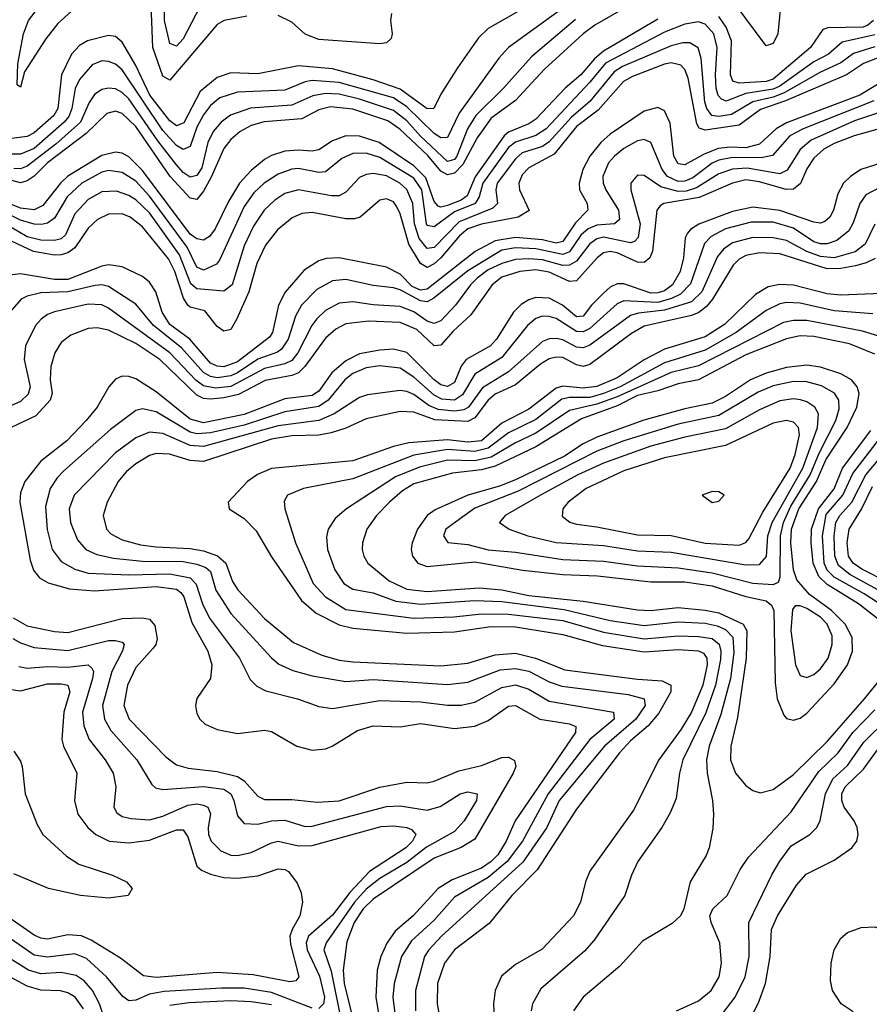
# Model space of a CAD drawing. Header units: inches. Extents: x 884549 to 1028252, y 526810 to 653624.
# Tile 643 of 656: x 986787 to 989294, y 553529 to 556432. Entities that reach past the tile are written whole.
import ezdxf

# ---------------------------------------------------------------- set-up
doc = ezdxf.new("R2010")
doc.units = ezdxf.units.IN
doc.header["$MEASUREMENT"] = 0
doc.layers.add('A9585', color=7, linetype='Continuous')

msp = doc.modelspace()

# ---------------------------------------------------------------- linework, layer by layer
at = {"layer": 'A9585', "color": 5}
for points, elevation in [([(987041.8, 556550), (986899.6, 556420.4), (986864.3, 556375.7), (986802.1, 556277.9), (986790, 556232.7), (986780.5, 556240.5), (986782.3, 556302.3), (986799.2, 556390), (986813.2, 556430), (986872.4, 556507.6)], 2080), ([(987457.5, 556442.5), (987390.6, 556429.4), (987370, 556418), (987230, 556254), (987210, 556265.2), (987180.6, 556350), (987172.9, 556552.9)], 2080), ([(988363.2, 556516.8), (988170, 556405.7), (988141.4, 556378.6), (988079.5, 556290), (988030, 556212.5), (988009.5, 556170.5), (987990, 556169.6), (987910, 556227.4), (987830, 556254.6), (987710, 556286.9), (987610, 556296.1), (987490, 556272.4), (987410, 556275.7), (987370, 556261.9), (987319.6, 556220.4), (987271.7, 556128.3), (987250, 556119), (987230, 556133.5), (987171.9, 556210), (987130, 556296.6), (987090, 556365.9), (987070, 556382.4), (987050, 556385.2), (986987.9, 556370), (986963.9, 556356.1), (986940.4, 556330), (986910.6, 556270), (986900.3, 556170), (986888.7, 556150), (986830, 556098.8), (986810, 556087.6), (986741, 556079)], 2120), ([(988630, 556500.2), (988484, 556416), (988449.6, 556390.4), (988334.6, 556285.4), (988250, 556194.2), (988178.2, 556141.8), (988136.7, 556083.3), (988094.8, 556005.2), (988070, 555979.9), (988050, 555974.5), (988030, 555985.9), (987991.7, 556031.7), (987909.4, 556109.4), (987874.1, 556134.1), (987770, 556168.4), (987704.9, 556175.1), (987670, 556166.6), (987620.3, 556139.7), (987508.7, 556131.3), (987470, 556119.8), (987437.7, 556102.3), (987410, 556079.1), (987390, 556052.4), (987352.1, 555967.9), (987330, 555926.9), (987310, 555902.4), (987290, 555905.8), (987231.1, 555970), (987130, 556116.9), (987090, 556155.3), (987070, 556162.2), (987044.3, 556155.7), (986983.9, 556096.1), (986870, 556010.1), (986830, 555970.4), (986810, 555956.5), (986790, 555951.2), (986750, 555962.2)], 2180), ([(989033.9, 556490), (989024.6, 556390), (989010, 556362.4), (988990, 556354.6), (988898.1, 556478.1)], 2180), ([(988403.6, 556476.4), (988229.5, 556350.5), (988201.5, 556318.5), (988083.7, 556156.3), (988050, 556084.9), (988030, 556083.8), (988010, 556096.8), (987930, 556175.4), (987890, 556201.7), (987730, 556247.4), (987650, 556252.4), (987630, 556248.7), (987570, 556224.5), (987430, 556218), (987378.3, 556201.7), (987350, 556179.3), (987330, 556151.2), (987310, 556115.6), (987290, 556057.8), (987270, 556048.9), (987250, 556061.1), (987210, 556105.7), (987090, 556284.6), (987070, 556301.3), (987050, 556309.1), (987030, 556310.4), (987001.3, 556298.7), (986963.8, 556256.2), (986951.1, 556228.9), (986941.8, 556170), (986932.9, 556147.1), (986918.8, 556130), (986830, 556052.6), (986790, 556035.2), (986764.5, 556035.5)], 2140), ([(987319.2, 556470), (987270, 556375.9), (987250, 556353.7), (987230, 556362.2), (987214.4, 556430), (987214.5, 556470)], 2060), ([(987884.1, 556450), (987881, 556430), (987886.4, 556390), (987883.4, 556376.6), (987870, 556363.7), (987850, 556360.8), (987670, 556373.5), (987629.8, 556389.8), (987590, 556424.5), (987550, 556444.8)], 2080), ([(989310, 556387.2), (989214, 556366), (989173.2, 556330), (989130, 556308.2), (989030, 556236), (989010, 556227.5), (988930, 556214.5), (988872.2, 556192.2), (988857.8, 556197.8), (988848.3, 556208.3), (988842.3, 556230), (988840, 556270), (988845.2, 556350), (988835.1, 556390), (988810, 556418.5), (988790, 556425.9), (988750, 556419.1), (988690, 556394.9), (988516.1, 556303.9), (988470, 556247.5), (988340.5, 556110), (988310, 556091), (988250, 556070.9), (988230, 556055.1), (988153.7, 555950), (988143.4, 555910), (988131.5, 555890), (988070, 555865.6), (988010, 555821.4), (987990, 555825.7), (987987.5, 555830), (987973.5, 555930), (987950, 555964.7), (987850, 556026), (987810, 556039), (987770, 556037.7), (987737.6, 556022.4), (987690, 555983.1), (987670, 555981.3), (987610, 555993.4), (987590, 555991.1), (987550, 555976.2), (987508.4, 555950), (987478.4, 555921.6), (987450, 555880.9), (987377.4, 555722.6), (987368.5, 555711.5), (987330, 555693.2), (987310, 555702.5), (987281.6, 555761.6), (987170, 555911.5), (987130, 555956), (987090, 555981.8), (987050, 555987), (987030, 555982.2), (986971.3, 555950), (986927.6, 555910), (986890, 555847.2), (986870, 555832.2), (986851.4, 555828.6), (986830, 555828.8), (986790, 555841.4), (986730.2, 555870.2)], 2240), ([(988670, 556433.5), (988510, 556339.3), (988483.4, 556316.6), (988442.9, 556270), (988396.5, 556230), (988310, 556138.6), (988290, 556125.2), (988230, 556100.8), (988216.6, 556090), (988131.7, 555968.3), (988107.6, 555912.4), (988090, 555900.4), (988050, 555884.2), (988030, 555879.4), (988022.6, 555882.6), (988010, 555896.3), (987985.8, 555965.8), (987950, 556000.9), (987848.1, 556070), (987790, 556088.3), (987750, 556089.7), (987710, 556074.9), (987670, 556048.3), (987650, 556044.1), (987610, 556047.7), (987570, 556044.9), (987530, 556031.8), (987510, 556019.9), (987470, 555987.4), (987436, 555950), (987403.7, 555896.3), (987364.5, 555815.5), (987347.3, 555792.7), (987330, 555781.7), (987310, 555786.2), (987290, 555799.7), (987150, 555987), (987110, 556028), (987090, 556038.5), (987070, 556041.7), (987030, 556032.1), (986930, 555970.6), (986908.3, 555950), (986856, 555884), (986830, 555871.3), (986790, 555876.3), (986751.9, 555891.9)], 2220), ([(988427.4, 556432.6), (988297.4, 556322.6), (988214.5, 556230), (988133.2, 556150), (988109.1, 556110), (988077.4, 556030), (988070, 556019.6), (988050, 556013.8), (987970, 556088.9), (987930, 556133.6), (987890, 556164.5), (987790, 556198), (987730, 556212.1), (987690, 556214.8), (987652.2, 556207.8), (987590, 556180), (987468.8, 556171.2), (987409, 556151), (987381.9, 556130), (987358, 556102), (987343, 556070), (987324.9, 555995.1), (987310, 555972.6), (987290, 555967.8), (987270, 555981.8), (987250, 556004), (987195.1, 556075.1), (987110, 556198.8), (987090, 556217.3), (987070, 556227.9), (987050, 556230.7), (987030, 556225.9), (987008.5, 556211.5), (986992.4, 556187.6), (986966.6, 556130), (986894.5, 556065.5), (986810, 556000.2), (986790, 555992.7), (986770, 555993.4)], 2160), ([(989306.3, 556430), (989290, 556415.7), (989275.8, 556410), (989172, 556408), (989157.1, 556402.9), (989120.6, 556350), (989010, 556256.6), (988990, 556250.1), (988910, 556244.5), (988891.3, 556251.3), (988884.8, 556270), (988887.2, 556370), (988872.1, 556410), (988850, 556441.3)], 2220), ([(989310, 556351.7), (989247.4, 556332.6), (989210, 556304.8), (989150, 556277.6), (989043.1, 556216.9), (989010, 556204), (988950, 556190), (988887.5, 556152.5), (988850, 556146.7), (988829.6, 556149.6), (988814.7, 556170), (988809.1, 556189.1), (988797.9, 556317.9), (988788.8, 556348.8), (988764.1, 556364.1), (988744, 556364), (988710, 556355.4), (988565.9, 556294.1), (988541.3, 556278.7), (988469.2, 556190.8), (988415.1, 556144.9), (988350, 556071.5), (988330, 556058.6), (988270, 556039.3), (988250, 556022.2), (988196.1, 555950), (988191.9, 555930), (988196.8, 555890), (988183.8, 555876.2), (988083.7, 555836.3), (988010, 555760.8), (987990, 555757.2), (987966.5, 555786.5), (987952.3, 555830), (987947.7, 555890), (987930, 555931.1), (987909.1, 555950), (987870, 555972), (987830, 555979), (987810, 555975.8), (987790, 555966.8), (987750, 555924), (987730, 555912.5), (987707.7, 555912.3), (987610, 555930.9), (987570, 555919.6), (987540.3, 555899.7), (987508.9, 555870), (987477, 555823), (987450, 555765.4), (987413.9, 555650), (987390, 555631.8), (987310, 555638.5), (987292.8, 555652.8), (987258.9, 555738.9), (987170, 555862.2), (987130, 555901.3), (987110, 555914.1), (987073, 555927), (987030, 555924.2), (986990, 555902.4), (986950, 555859.4), (986922.7, 555797.3), (986910, 555785.8), (986890, 555781.1), (986850, 555782), (986810, 555792), (986750, 555826.8)], 2260), ([(989330, 556324), (989277.4, 556302.6), (989226.9, 556270), (989047.1, 556192.9), (988972.7, 556167.3), (988910, 556121.6), (988810, 556106), (988792.6, 556112.6), (988785.3, 556125.3), (988759.5, 556259.5), (988750, 556284.9), (988737.8, 556297.8), (988710, 556304.9), (988690, 556301), (988595, 556265), (988568.9, 556250), (988494.5, 556165.5), (988430, 556117.3), (988364, 556036), (988290, 555995.6), (988270, 555974.2), (988259.9, 555950), (988261.8, 555930), (988290.6, 555869.4), (988258.4, 555850), (988150, 555828.9), (988110, 555815.6), (988084.8, 555795.2), (988030, 555730.4), (988010, 555712.1), (987990, 555701.9), (987970, 555713.1), (987935.3, 555770), (987910, 555859.3), (987900.1, 555880.1), (987890, 555894.7), (987870, 555903.7), (987850, 555899.9), (987792.3, 555850), (987775.2, 555844.8), (987750, 555844.9), (987650, 555863.4), (987619.7, 555860.3), (987591.8, 555848.2), (987547.8, 555812.2), (987512.3, 555767.7), (987487, 555713), (987463.3, 555630), (987428.6, 555550), (987410, 555519.1), (987390, 555513.5), (987370, 555527.8), (987333.6, 555573.6), (987290, 555584.6), (987283.3, 555590), (987271, 555611), (987245.5, 555690), (987226.9, 555726.9), (987150, 555821.4), (987113.7, 555850), (987090, 555859.3), (987050, 555858.7), (987016.6, 555843.4), (986990, 555817.9), (986950, 555759.8), (986930, 555745), (986910, 555738.5), (986890, 555737.8), (986828.4, 555748.4), (986730, 555794.9)], 2280), ([(989370, 556272.1), (989266.5, 556210), (989050, 556128.3), (989019.7, 556110), (988970, 556065.1), (988930, 556054.7), (988883.6, 556056.4), (988848, 556052), (988805, 556035), (988750, 556004.4), (988730, 556007.1), (988717.1, 556030), (988706.8, 556126.8), (988690, 556163.4), (988670, 556172.8), (988630, 556162.1), (988530, 556094.6), (988502.4, 556070), (988469.5, 556030), (988448.8, 555990), (988437.7, 555950), (988438.8, 555930), (988461.6, 555890), (988463.4, 555870), (988427, 555833), (988390, 555778), (988370, 555773.1), (988330, 555782.7), (988250, 555789.8), (988190, 555780.1), (988131.7, 555748.3), (987990, 555637.1), (987970, 555634.2), (987945.3, 555645.3), (987910, 555681.9), (987870, 555702.7), (987730, 555729.9), (987692.1, 555727.9), (987670, 555721.4), (987626.5, 555693.5), (987570.9, 555629.1), (987551.3, 555590), (987533.5, 555510), (987524.2, 555495.8), (987430, 555423), (987390, 555408.7), (987370, 555410.2), (987350, 555419.4), (987289.8, 555489.8), (987230, 555533.5), (987208.1, 555570), (987189.6, 555630), (987170, 555658.2), (987150, 555674.8), (987090, 555703.7), (987050, 555709), (987030, 555704.9), (986930, 555665.9), (986890, 555666.1), (986790, 555682.8), (986750, 555677.9)], 2320), ([(989307.2, 556192.8), (989099.4, 556110), (989059.9, 556090), (989008.4, 556031.6), (988974.8, 556025.2), (988890, 556026), (988850, 556018.3), (988830, 556009.5), (988773.9, 555966.1), (988750, 555955.7), (988730, 555954.8), (988699.1, 555970), (988682.9, 555990), (988650, 556069.9), (988630, 556078.7), (988610, 556075.4), (988570, 556052.4), (988542, 556030), (988524.5, 556010), (988508, 555970), (988509, 555950), (988516.5, 555930), (988554.4, 555870), (988556.8, 555843.2), (988542.6, 555830), (988490, 555825.9), (988464.5, 555815.5), (988443.3, 555796.7), (988410, 555747.9), (988390, 555739.6), (988310, 555756.2), (988250, 555759.2), (988210, 555752.9), (988110, 555691.4), (988009, 555611), (987990, 555600.7), (987970, 555603.1), (987910, 555635.6), (987890, 555641.7), (987830, 555647.9), (987750, 555666.3), (987710, 555662), (987663.8, 555636.2), (987618.5, 555590), (987601.7, 555558.3), (987579.9, 555490), (987559.6, 555460.4), (987547.9, 555452.1), (987490, 555431.1), (987430, 555390.4), (987410, 555381.6), (987370, 555376.5), (987350, 555380.4), (987330, 555391.5), (987264.6, 555464.6), (987181.8, 555530), (987130, 555593.7), (987050, 555645.9), (987030, 555650.2), (987010, 555648.5), (986930, 555630.1), (986850, 555626.3), (986810, 555617.3), (986792, 555608), (986758.6, 555570)], 2340), ([(989330, 556160.3), (989250, 556134.2), (989123, 556077), (989090.4, 556049.6), (989051.8, 555988.2), (989030, 555977.5), (988934.1, 555994.1), (988890, 555991.1), (988850, 555977.3), (988783.9, 555936.1), (988753.4, 555926.6), (988730, 555925.1), (988679.4, 555939.4), (988630, 555972.7), (988610, 555973.2), (988590.1, 555949.9), (988590.9, 555930), (988618.5, 555830), (988612.6, 555790), (988601.5, 555778.5), (988590, 555773.8), (988510, 555791.3), (988490, 555786.3), (988469.1, 555770.9), (988430, 555720), (988410, 555708.8), (988390, 555707.4), (988330, 555723.7), (988290, 555727.3), (988250, 555724.8), (988210, 555713.7), (988170, 555694.2), (988137.6, 555670), (988117.1, 555650), (988073, 555590), (988030, 555544.6), (988010, 555536.2), (987990, 555543.4), (987950, 555571.2), (987910, 555586.4), (987830, 555591), (987770, 555599.9), (987730, 555595.8), (987690, 555574.2), (987664.3, 555550), (987649.5, 555530.5), (987607.9, 555450), (987590, 555427.6), (987570, 555417), (987510, 555404.1), (987410, 555350.7), (987365.4, 555345.4), (987330, 555352.4), (987308.3, 555368.3), (987230, 555449.5), (987050, 555581.5), (987030, 555591.8), (986990, 555593.1), (986890, 555571), (986870, 555562.8), (986850.7, 555549.3), (986834.3, 555530), (986805, 555470), (986800.3, 555430), (986818.2, 555350), (986812.3, 555327.7), (986790, 555306.4), (986707.3, 555270)], 2360), ([(989330, 556112.7), (989249.9, 556089.9), (989190, 556067.1), (989160.1, 556050), (989130, 556023.4), (989110, 555992.4), (989090.6, 555949.4), (989070, 555932.1), (989049, 555931), (988970, 555954), (988930, 555959.9), (988890, 555950.2), (988792.3, 555907.7), (988688, 555890), (988676.6, 555883.4), (988667, 555870), (988654.3, 555750), (988646.7, 555730), (988630, 555716.2), (988610, 555717.6), (988550, 555744.6), (988530, 555748.3), (988510, 555744.9), (988491.1, 555730), (988430, 555662.2), (988410, 555660.5), (988350, 555687.6), (988310, 555694.4), (988263.2, 555690), (988210, 555672.6), (988181.6, 555650), (988118.6, 555561.4), (988066.2, 555513.8), (988030, 555472.4), (988010, 555470.8), (987958.8, 555518.8), (987910, 555539), (987816.4, 555543.6), (987750, 555535.4), (987720.3, 555519.7), (987690, 555493.2), (987628.7, 555410), (987609.6, 555390.4), (987590, 555382.7), (987512.1, 555367.9), (987432.9, 555327.1), (987390, 555316.8), (987350, 555313), (987330, 555315.5), (987310, 555324.7), (987200.9, 555430), (987130, 555477.5), (987050, 555516.7), (987016.3, 555523.7), (986990, 555521.1), (986938.1, 555501.9), (986910, 555480.2), (986891.6, 555450), (986879.7, 555410), (986877.8, 555370), (986883.6, 555330), (986877.8, 555310), (986835.6, 555264.4), (986762.4, 555230)], 2380), ([(989350, 556015.7), (989269.5, 555990), (989238.3, 555970), (989218.2, 555950), (989201.7, 555918.3), (989188.6, 555870), (989177.5, 555850), (989162.7, 555837.3), (989150, 555831.9), (989130, 555835.2), (989030, 555869.1), (988950, 555879.2), (988890, 555866.3), (988790.8, 555829.2), (988766.2, 555813.8), (988757.4, 555802.6), (988751.3, 555788.7), (988745.6, 555730), (988735.6, 555690), (988713.2, 555650), (988690, 555633), (988670, 555626.4), (988650, 555626.1), (988570, 555652.8), (988550, 555652.8), (988530, 555643.6), (988510, 555625.7), (988474.1, 555590), (988450, 555558.1), (988430, 555556.1), (988388.9, 555590), (988350, 555611), (988310, 555612.6), (988290, 555606.4), (988267.4, 555592.6), (988244, 555570), (988193.9, 555490), (988176.7, 555470), (988104.5, 555430), (988089.7, 555410.3), (988070, 555362.7), (988050, 555350.8), (988030, 555355.6), (988010, 555370), (987930, 555450.9), (987890, 555460.7), (987850, 555457.9), (987790, 555447), (987750, 555426.5), (987708.8, 555391.2), (987670, 555336.4), (987650, 555323.6), (987570, 555313.8), (987450, 555268.1), (987330, 555243.8), (987290, 555254.6), (987190, 555334.4), (987130, 555372.8), (987110, 555380.4), (987090, 555380.7), (987070, 555371.7), (987050.1, 555349.9), (987016.4, 555290), (986984, 555250), (986926.6, 555190), (986849.6, 555130), (986802.2, 555070), (986790, 555037.4), (986787.6, 555010), (986818.3, 554838.3), (986828.6, 554808.6), (986846.3, 554786.3), (986871.9, 554771.9), (986934.3, 554754.3), (987008.2, 554748.2), (987190, 554760.5), (987250, 554753.1), (987263.4, 554743.4), (987272.1, 554730), (987294.9, 554654.9), (987342.4, 554570), (987354.4, 554530), (987350.5, 554489.5), (987310, 554431.1), (987306, 554410), (987310, 554386.3), (987319, 554370), (987335.1, 554355.1), (987370, 554339.2), (987430, 554327.4), (987510, 554337), (987530, 554333.7), (987605.3, 554290), (987650, 554278.3), (987690, 554282.3), (987709.7, 554290), (987784, 554336), (987830, 554349.7), (987910, 554346.6), (987970, 554356.7), (988070, 554341.7), (988130, 554348.7), (988170, 554365.4), (988230, 554408.2), (988249.9, 554410.1), (988322, 554370), (988410, 554356.1), (988428.3, 554348.3), (988427.7, 554330), (988249.3, 554070), (988222.8, 554010), (988198.2, 553970), (988178.5, 553950), (988150, 553930.8), (988063.9, 553896.1), (988022.3, 553870), (987948.1, 553790), (987895.7, 553744.3), (987870.7, 553709.3), (987852.6, 553670), (987842.6, 553630), (987838.1, 553550), (987858.1, 553430)], 2420), ([(989410, 555981.7), (989284.3, 555915.7), (989265.8, 555890), (989246.5, 555833.5), (989233.6, 555810), (989198.7, 555781.3), (989170, 555770.8), (989150, 555770.9), (989130, 555777.6), (989070, 555817.5), (989010, 555835.2), (988945.2, 555834.8), (988870, 555815), (988827.6, 555792.4), (988807.9, 555772.1), (988766.5, 555653.5), (988736.9, 555623.1), (988710.2, 555609.8), (988670, 555598.4), (988570, 555603.4), (988550, 555594.5), (988470, 555521.4), (988450, 555512.2), (988430, 555512.7), (988370, 555550.8), (988350, 555557.3), (988330, 555557.9), (988310, 555550.7), (988285.7, 555530), (988210, 555436.1), (988130, 555386.7), (988094, 555326), (988070, 555310.6), (988033.3, 555313.3), (988010, 555325.3), (987950, 555378.1), (987910, 555404.3), (987850, 555411.1), (987810, 555405.3), (987770, 555388.6), (987746.5, 555370), (987698, 555310), (987670, 555291.4), (987570, 555275.8), (987450, 555236.7), (987350, 555213.5), (987310, 555210.8), (987290, 555215.5), (987190, 555275.8), (987150, 555284.4), (987130, 555279.9), (987055.8, 555224.2), (986918.1, 555101.9), (986898.3, 555081.7), (986877.3, 555050), (986863.7, 554996.3), (986868.6, 554928.6), (986883.1, 554870), (986910, 554834.8), (986950, 554811.5), (986990, 554800.5), (987110, 554795.3), (987230, 554798.1), (987290, 554786.1), (987307.9, 554767.9), (987326.8, 554710), (987347.9, 554667.9), (987435.9, 554550), (987467, 554487), (987487.3, 554467.3), (987513.5, 554453.5), (987607.2, 554430), (987670, 554407.1), (987710, 554401.3), (987850, 554424.4), (987970, 554420.9), (988050, 554411), (988090, 554411.4), (988130, 554419.4), (988210, 554463.2), (988250, 554471.3), (988290, 554458.4), (988350, 554422.6), (988539.8, 554390), (988541.8, 554370), (988469.8, 554310), (988346.7, 554150), (988270.7, 554010), (988225.8, 553950), (988170, 553903.2), (988070, 553844.5), (988010, 553777), (987943.9, 553716.1), (987914.4, 553670), (987892.6, 553590), (987888.7, 553550), (987898.2, 553470)], 2440), ([(989310.5, 555829.5), (989281.7, 555770), (989252.7, 555747.3), (989190, 555730.2), (989150, 555733.4), (989110, 555748.8), (989050, 555781.4), (989010, 555789), (988950, 555789.7), (988890, 555774.3), (988864.2, 555755.8), (988846.4, 555733.6), (988799.8, 555630), (988770, 555600.2), (988690, 555575.3), (988613.5, 555566.5), (988590, 555559.6), (988470, 555472.8), (988450, 555464.9), (988430, 555466.3), (988390, 555488.1), (988370, 555492.3), (988350, 555491.3), (988330, 555483.4), (988230, 555393.4), (988153.1, 555346.9), (988111.7, 555290), (988097.9, 555282.1), (988070, 555277.5), (988022.3, 555282.3), (987994.7, 555294.7), (987950, 555327.4), (987930, 555336.3), (987910, 555339), (987814.1, 555325.9), (987790, 555318.1), (987715.6, 555270), (987670, 555250.6), (987550, 555234.6), (987330, 555173.5), (987290, 555176.6), (987210, 555212.1), (987170, 555216.3), (987130, 555199.4), (987070, 555154.9), (986948.4, 555030), (986933.8, 554990), (986937.4, 554950), (986958.1, 554898.1), (986982.9, 554870), (987015.1, 554855.1), (987064, 554844), (987150, 554835.6), (987270, 554834.8), (987310, 554827.2), (987336.4, 554816.4), (987350, 554805.1), (987365.9, 554750), (987410, 554681.5), (987530.1, 554550.1), (987552.3, 554532.3), (987593.2, 554513.2), (987650, 554497.5), (987750, 554480.7), (987830, 554486.3), (988050, 554471.8), (988110, 554478.4), (988205, 554515), (988250, 554519.5), (988290, 554511), (988350, 554479.5), (988387, 554467), (988582.3, 554442.3), (988630.1, 554430), (988632.4, 554410), (988605.1, 554370), (988512.9, 554290), (988378.9, 554130), (988342.6, 554050), (988272, 553948), (988032.4, 553730), (987994.5, 553690), (987982.1, 553670), (987955.6, 553570), (987955.1, 553510)], 2460), ([(989311.7, 555728.3), (989285.1, 555714.9), (989253.6, 555706.4), (989210, 555698.4), (989170, 555697.9), (989030, 555741.6), (988970, 555744.8), (988930, 555736.9), (988910, 555725.9), (988892, 555708), (988831.5, 555608.5), (988813.6, 555586.4), (988791.1, 555568.9), (988770, 555560.3), (988630, 555528.9), (988592.9, 555507.1), (988470, 555415.5), (988450, 555409.8), (988430, 555414.6), (988390, 555436.4), (988370, 555437.2), (988350, 555431.9), (988323.9, 555416.1), (988250, 555355.5), (988190, 555328.3), (988170, 555310), (988130, 555258.5), (988110, 555247.7), (988012.6, 555252.6), (987950, 555274.5), (987910, 555277.2), (987810, 555254.8), (987750, 555227.6), (987706.3, 555213.7), (987670, 555207.4), (987590, 555205.1), (987530, 555195.1), (987330, 555129.5), (987290, 555131.9), (987229, 555151), (987190, 555153), (987170, 555146.8), (987130, 555122.8), (987101.5, 555098.5), (987077.7, 555070), (987045.1, 555010), (987034.1, 554970), (987043.5, 554930), (987056.3, 554916.2), (987090, 554898.1), (987144.2, 554884.2), (987190, 554877.5), (987290, 554873.1), (987330, 554865.8), (987371.2, 554851.2), (987395.5, 554830), (987415.2, 554775.2), (987430.7, 554750.7), (987510, 554666.3), (987595.6, 554595.6), (987678.8, 554558.7), (987730, 554544.1), (987770, 554538.3), (988030, 554527), (988110, 554535.2), (988190, 554559.7), (988250, 554563.9), (988309.5, 554550), (988395.5, 554515.5), (988610, 554487.3), (988682.5, 554482.5), (988708.5, 554470), (988708.1, 554450), (988672.9, 554387.1), (988641.3, 554350), (988590, 554305.9), (988556.6, 554270), (988430, 554104.1), (988314.5, 553925.5), (988239.6, 553850), (988172.7, 553767.3), (988070, 553689.9), (988040.6, 553650), (988020.5, 553590), (988019.5, 553530), (988027.3, 553487.3)], 2480), ([(989353.8, 555626.2), (989210, 555620), (989170, 555623.4), (989070, 555649.4), (989030, 555651.5), (988995.4, 555644.6), (988958.1, 555621.9), (988866.6, 555533.4), (988810, 555496.7), (988690, 555461), (988630, 555429.6), (988550, 555375.8), (988490, 555350.3), (988450, 555345.5), (988390, 555352), (988370, 555345.8), (988290, 555283.5), (988210, 555242.8), (988150, 555190.1), (988110, 555186.2), (988050, 555193.6), (987935.2, 555184.8), (987890, 555173.5), (987770, 555131.8), (987530, 555108.3), (987489, 555091), (987459.6, 555070), (987402.3, 555010), (987405.3, 554990), (987450, 554961.2), (987485.4, 554925.4), (987530, 554848.7), (987619.2, 554719.2), (987662.6, 554682.6), (987730, 554648.3), (987770, 554638.2), (987930, 554623.2), (988070, 554627.3), (988177.3, 554642.7), (988250, 554641.7), (988390, 554619.3), (988507.3, 554587.3), (988630, 554567.8), (988730, 554575.2), (988790, 554571.4), (988804.5, 554564.5), (988814.5, 554550), (988815.5, 554530), (988802.7, 554470), (988769.3, 554390.7), (988739.4, 554340.6), (988672.7, 554250), (988598.6, 554101.4), (988470, 553921.5), (988456.5, 553890), (988441.7, 553830), (988421.2, 553790), (988328.5, 553691.5), (988250, 553646.7), (988208.5, 553611.5), (988190.1, 553570), (988185.5, 553530), (988188.6, 553470)], 2520), ([(989304.4, 555564.4), (989190, 555573.7), (989090, 555596.1), (989050, 555598.2), (989030, 555594.5), (988990, 555575), (988900.9, 555510), (988810, 555457.8), (988690, 555420.1), (988559.5, 555350), (988510, 555330), (988470, 555318), (988410, 555318.2), (988387.1, 555312.9), (988310, 555253), (988230, 555213.5), (988170, 555168.3), (988130, 555158.7), (988050, 555165.2), (987950, 555148.3), (987770, 555078.1), (987624.9, 555050), (987578, 555030), (987567.4, 555012.6), (987569.4, 554990), (987601.4, 554890), (987653.6, 554770), (987689.6, 554730), (987750, 554692.9), (987950, 554667.6), (988068.3, 554671.7), (988150, 554680.7), (988230, 554679.6), (988390, 554660.3), (988510, 554625.8), (988630, 554606.4), (988730, 554615.8), (988790, 554613.8), (988830, 554607.4), (988851.1, 554591.1), (988855.8, 554570), (988854.6, 554545.4), (988840.8, 554470), (988811.6, 554388.4), (988743.7, 554250), (988733.7, 554210), (988724, 554136), (988706.7, 554093.3), (988682.3, 554050), (988610.8, 553950), (988592.1, 553910), (988572.6, 553850), (988481.9, 553718.1), (988454.1, 553685.9), (988325.4, 553574.6), (988300.4, 553530), (988296.4, 553510)], 2540), ([(989334.7, 555494.7), (989273.9, 555513.9), (989110, 555545.4), (989070, 555545.6), (989041.1, 555538.9), (988790, 555411.9), (988710, 555391.8), (988550, 555320.2), (988490, 555298.1), (988410, 555279.4), (988310, 555212.6), (988250, 555184.6), (988178.1, 555141.9), (988130, 555131.7), (988050, 555133.4), (987966.9, 555113.1), (987896.2, 555083.8), (987751.5, 554990), (987718.6, 554961.4), (987697.9, 554930), (987692.8, 554907.2), (987695.8, 554870), (987717, 554810), (987743.9, 554770), (987770, 554752.7), (987830, 554741.9), (987897.4, 554717.4), (987970, 554709), (988130, 554719.3), (988210, 554716.7), (988393.4, 554693.4), (988530, 554660.2), (988630, 554645.9), (988730, 554656.9), (988810, 554652.8), (988844.9, 554644.9), (988870, 554633.7), (988891.3, 554611.3), (988894, 554566), (988884.2, 554490), (988856.1, 554383.9), (988821.9, 554290), (988814.1, 554250), (988815.7, 554210), (988831.8, 554130), (988834.6, 554090), (988832.2, 554047.8), (988821.8, 553990), (988812.7, 553967.3), (988766, 553890), (988747.2, 553810), (988737, 553790), (988712.9, 553767.1), (988624.6, 553715.4), (988558.4, 553641.6), (988450.2, 553550), (988421.7, 553510)], 2560), ([(989310, 555445.9), (989236.1, 555476.1), (989130, 555498.4), (989090, 555500.2), (989050, 555491.6), (988930, 555444.1), (988790, 555370.6), (988730, 555358.6), (988670, 555338.2), (988610, 555324.2), (988550, 555293.7), (988444.8, 555255.2), (988310, 555173.1), (988190, 555116.1), (988150, 555104.7), (988064.6, 555095.4), (987950, 555063.2), (987916.8, 555043.2), (987878.9, 555010), (987840.5, 554970), (987811.6, 554930), (987798.4, 554890), (987798.3, 554870), (987803, 554850), (987814.4, 554830), (987877.2, 554777.2), (987930, 554753.4), (987990, 554746.4), (988142.8, 554757.2), (988210, 554751), (988290, 554734.8), (988450, 554717.4), (988610, 554692), (988650, 554690.5), (988730, 554698.6), (988810, 554691.5), (988850, 554683.4), (988922, 554650), (988933.2, 554630), (988930.7, 554549.3), (988905.4, 554374.6), (988885.3, 554290), (988884.5, 554250), (988899.6, 554210), (988930, 554173.8), (988950, 554159), (988972.4, 554152.4), (989010, 554162.3), (989070, 554206.4), (989170, 554303.6), (989279.8, 554430), (989377.6, 554550)], 2580), ([(989364.2, 554630), (989262.4, 554710), (989170, 554767), (989145.2, 554790), (989128.3, 554830), (989122.6, 554890), (989123.6, 554930), (989143.8, 554990), (989190.8, 555049.2), (989215, 555110), (989299, 555221)], 2580), ([(989436.7, 554636.7), (989278.9, 554738.9), (989190, 554788.4), (989169.3, 554809.3), (989160.8, 554830), (989156.1, 554910), (989167.1, 554972.9), (989216.4, 555030), (989245.7, 555094.3), (989324, 555196)], 2560), ([(989350, 554734.2), (989236.2, 554796.2), (989203, 554823), (989192, 554850), (989190.3, 554910), (989195.1, 554950), (989207, 554970), (989242.8, 555010), (989283.9, 555090), (989350.7, 555170)], 2540), ([(989350, 554772.9), (989271.9, 554811.9), (989246.9, 554830), (989232.8, 554850), (989228.7, 554890), (989234.7, 554930), (989271.1, 554988.9), (989303.8, 555056.2)], 2520), ([(986768.6, 554668.6), (986810, 554644.6), (986890, 554628.6), (986930, 554625.2), (987090, 554666.4), (987148.8, 554668.8), (987170, 554664.4), (987186.3, 554646.3), (987193, 554607), (987189.1, 554590), (987181.1, 554578.9), (987130, 554522.4), (987105.4, 554470), (987094.5, 554410), (987110.5, 554370), (987218.7, 554258.7), (987250, 554235.5), (987284.8, 554224.8), (987370, 554215.2), (987430, 554200.3), (987450, 554188.3), (987490, 554142.9), (987510, 554132.9), (987590, 554132.6), (987665.3, 554125.3), (987730, 554128.6), (987850, 554169), (987930, 554184.1), (987990, 554182.1), (988010, 554186.5), (988083.1, 554216.9), (988150, 554233.2), (988210, 554256.8), (988230, 554257.3), (988247.8, 554247.8), (988251.6, 554230), (988243.2, 554210), (988130, 554016.2), (988090, 553991), (988010, 553960.3), (987830, 553839.2), (987800.4, 553810), (987773.9, 553770), (987753.1, 553713.1), (987741.9, 553630), (987744.4, 553590), (987774.6, 553470)], 2380), ([(986767.1, 554607.1), (986790, 554594.4), (986830, 554581.1), (986930, 554572.1), (987050, 554601.4), (987070, 554602.1), (987090, 554596.6), (987095.4, 554590), (987091.1, 554571.1), (987059.2, 554510), (987032.3, 554410), (987037.3, 554370), (987056.2, 554336.2), (987133.3, 554250), (987177.5, 554177.5), (987187.7, 554167.7), (987210, 554162.4), (987330, 554171.6), (987390, 554162.9), (987410.4, 554150), (987419.7, 554130), (987430, 554084.4), (987450, 554062.5), (987490, 554059.7), (987530.5, 554069.5), (987570, 554071.9), (987630, 554053.6), (987650, 554053.8), (987870, 554111.9), (987910, 554114.3), (987990, 554101.3), (988027.6, 554112.4), (988087.4, 554150), (988110, 554155.9), (988136.8, 554150), (988135.6, 554130), (988098.9, 554070), (988070, 554038.7), (987988, 553992), (987930, 553946.9), (987850, 553899.7), (987810, 553868.7), (987775.5, 553830), (987691.9, 553710), (987684.6, 553690), (987706.5, 553626.5), (987734.2, 553490)], 2360), ([(986784.7, 554524.7), (986810, 554519.7), (986870, 554525), (986930, 554523.4), (986989.7, 554529.7), (987000.3, 554520.3), (987005.2, 554510), (987002.5, 554490), (986973, 554390), (986976.8, 554350), (986992.6, 554310), (987039.9, 554250), (987063.6, 554210), (987071.2, 554170), (987065.2, 554110), (987074, 554094), (987090, 554083), (987116.4, 554076.4), (987170, 554072.8), (987210, 554083.6), (987283.4, 554116.6), (987310, 554119.8), (987330, 554116.6), (987343, 554110), (987350.4, 554090.4), (987343.2, 554050), (987344.5, 554030), (987352.4, 554010), (987381, 553981), (987410, 553968.3), (987430, 553968), (987470, 553976.7), (987530, 554005.1), (987550, 554010.1), (987610, 553996.6), (987650, 553996.9), (987853.5, 554053.5), (987890, 554055.1), (987930.1, 554050.1), (987943.9, 554043.9), (987956.3, 554030), (987946.3, 554010), (987926.7, 553990), (987819.5, 553920.5), (987761.4, 553858.6), (987710, 553791.5), (987639.6, 553730), (987632.8, 553710), (987635.3, 553690), (987671.8, 553611.8), (987686.4, 553550), (987684.2, 553530), (987670, 553516.3)], 2340), ([(986750, 554459.3), (986790, 554453.4), (986870, 554474.3), (986910, 554474.2), (986929.6, 554469.6), (986935.9, 554450), (986917.3, 554390), (986911.9, 554310), (986917, 554290), (986955.7, 554210), (986949.2, 554130), (986959.2, 554090), (986988.3, 554050), (987011.7, 554030), (987051.3, 554010), (987110, 554004.8), (987170, 554013.4), (987250, 554043.3), (987270, 554043.5), (987283.2, 554023.2), (987310, 553936.3), (987324.1, 553924.1), (987350, 553912.6), (987390, 553902.8), (987430, 553900.9), (987490, 553907.6), (987550, 553928.6), (987570, 553926.9), (987580.5, 553920.5), (987606, 553886), (987617.5, 553857.5), (987622.1, 553830), (987614.4, 553790), (987591.2, 553750), (987584.7, 553730), (987586.6, 553706.6), (987611, 553610), (987602, 553598), (987584.7, 553595.3), (987476.1, 553616.1), (987370, 553622.8), (987190, 553608), (987152.9, 553612.9), (987085, 553665), (986998.3, 553718.3), (986970, 553730.5), (986930, 553733.6), (986870, 553720.8), (986850, 553723.5), (986830, 553732.8), (986730, 553802.2)], 2320), ([(988725.7, 553510), (988790, 553539.1), (988827.7, 553570), (988851.2, 553610), (988857.9, 553650), (988853.5, 553710), (988827.6, 553770), (988824, 553790), (988832.4, 553810), (988874.4, 553850), (988913.1, 553926.9), (988937.4, 553962.6), (989063.4, 554096.6), (989145, 554215), (989201.9, 554270), (989245.9, 554330), (989310, 554397)], 2560), ([(988850, 553487.2), (988897.9, 553550), (988928.1, 553610), (988939.2, 553670), (988938.9, 553770), (989007.1, 553912.9), (989030, 553951.4), (989063.4, 553996.6), (989118.2, 554030), (989139.6, 554050), (989149.5, 554070.5), (989165.1, 554150), (989186.7, 554193.3), (989230, 554232.8), (989277.7, 554302.3), (989348.5, 554371.5)], 2540), ([(986770, 554275), (986790, 554245.7), (986795, 554230), (986803.3, 554150), (986839, 554059), (986855.4, 554030), (986925.8, 553965.8), (986962, 553942), (987061.5, 553910), (987103.1, 553890), (987119.3, 553870), (987107.7, 553850), (987050, 553841.6), (986967, 553850), (986872.8, 553870), (986770, 553913.4)], 2280), ([(988924.4, 553450), (988967, 553533), (988988.3, 553590), (989001.7, 553670), (989005.4, 553750), (989022.8, 553790), (989079.6, 553880.4), (989107.4, 553912.6), (989190, 553953.8), (989242.5, 553990), (989257.6, 554010), (989261.5, 554030), (989258.4, 554050), (989249.5, 554070), (989219.9, 554110), (989212.9, 554130), (989213.4, 554150), (989222.7, 554170), (989277.4, 554222.6), (989325.9, 554290)], 2520), ([(989246.8, 553506.8), (989210.9, 553530), (989185.3, 553570), (989179.1, 553599.1), (989181.2, 553650), (989190.6, 553690), (989210, 553724.2), (989230, 553740.2), (989270, 553755.7), (989310, 553757.6), (989344.8, 553744.8), (989393.3, 553713.3), (989410, 553707.9), (989490, 553700.1), (989570, 553667.6), (989610, 553656.6), (989650, 553653), (989790, 553680.8), (989850, 553670.9), (989930, 553636.5), (989971, 553629), (989990, 553635.1), (990000, 553642)], 2480), ([(987650, 553517.5), (987530, 553564.2), (987450, 553576.7), (987383.1, 553576.9), (987213.4, 553566.6), (987170, 553558.8), (987130, 553541.6), (987110, 553539.2), (987091.6, 553551.6), (987043.8, 553610), (986984.3, 553664.3), (986950, 553677.9), (986870, 553667.9), (986830, 553673.6), (986725.5, 553745.5)], 2340), ([(986975.3, 553515.3), (986950.7, 553550), (986930, 553562.6), (986908.4, 553568.4), (986850, 553571.1), (986810, 553582.1), (986570, 553710.8)], 2380), ([(987044.6, 553464.6), (987022.6, 553530), (987002.3, 553570), (986978.1, 553598.1), (986954.2, 553614.2), (986910, 553622.7), (986850, 553618.5), (986813.2, 553630), (986683.6, 553710)], 2360), ([(987530, 553527.5), (987470, 553536.6), (987410, 553538.8), (987286.6, 553533.4), (987230, 553525.3)], 2360)]:
    msp.add_lwpolyline(points, dxfattribs=dict(at, elevation=elevation))
for points, elevation in [([(989110, 555413.4), (989050, 555407), (988990, 555389.7), (988943.6, 555370), (988870, 555321.4), (988830, 555301.4), (988750, 555284.8), (988628.5, 555251.5), (988490, 555201), (988450, 555181.3), (988394.4, 555145.6), (988250, 555075.6), (988203.5, 555056.5), (988110, 555030), (988013.5, 554986.5), (987990, 554970), (987960.7, 554930), (987945.1, 554890), (987942.6, 554870), (987946.3, 554850), (987962.5, 554830), (987990, 554820.3), (988130, 554833.2), (988270.7, 554809.3), (988390, 554796.6), (988491.9, 554791.9), (988650, 554774.3), (988750, 554774.2), (988830, 554762.9), (988930, 554731.5), (988990, 554718.4), (989005.6, 554705.6), (989012.8, 554690), (989016.6, 554476.6), (989022.6, 554430), (989041.7, 554381.7), (989050, 554371.6), (989070, 554366.4), (989090, 554372.9), (989110, 554387.2), (989190, 554474.2), (989230, 554530), (989244.7, 554570), (989243.6, 554610), (989223, 554650), (989182.5, 554690), (989117.2, 554737.2), (989080.7, 554780.7), (989070.3, 554810), (989062.3, 554890), (989064.2, 554930), (989086.4, 554990), (989138.6, 555070), (989165.9, 555134.1), (989228.5, 555230), (989257.5, 555290), (989264.4, 555330), (989258.6, 555350), (989241.5, 555370), (989210, 555388.2), (989150, 555407.2)], 2620), ([(989070, 555365.7), (989010, 555352.7), (988966.6, 555333.4), (988850, 555264.8), (988730, 555239.2), (988570, 555190.4), (988490, 555159.9), (988258, 555042), (988130, 554991.8), (988044.4, 554930), (988037.8, 554910), (988050.2, 554890.2), (988110, 554884.8), (988170, 554869.1), (988250, 554861.7), (988390, 554840), (988510, 554835.3), (988610, 554821.4), (988730, 554815.7), (988830, 554800.7), (988950, 554770.5), (989010, 554766.4), (989026.3, 554773.7), (989030.8, 554789.2), (989031.9, 554910), (989041.2, 554950), (989062.4, 554997.6), (989119.9, 555090), (989146.3, 555153.8), (989195.5, 555250), (989205, 555285), (989203.8, 555310), (989191.1, 555331.1), (989152.9, 555352.9), (989110, 555364.6)], 2640), ([(989070, 555313.9), (989030, 555307.9), (988970, 555282.1), (988870, 555226.1), (988750, 555201.6), (988650, 555174.4), (988510, 555125), (988434.4, 555090), (988323.6, 555030), (988219.7, 554970), (988202.8, 554950), (988231.6, 554930), (988286.4, 554910), (988370, 554890.3), (988510, 554882.1), (988610, 554865.9), (988710, 554862.1), (988930, 554824.7), (988970, 554825.6), (988990.7, 554849.3), (988995.2, 554910), (989007.7, 554950), (989097.5, 555110), (989141.5, 555230), (989144.4, 555270), (989133.5, 555290), (989110, 555305.2), (989091.2, 555311.2)], 2660), ([(989049.9, 555249.9), (989010, 555242.9), (988870, 555176.8), (988690, 555139.8), (988570, 555102.1), (988458.8, 555050), (988405.2, 555010), (988390.1, 554990), (988388.2, 554968.2), (988410.1, 554950.1), (988430, 554944.5), (988490, 554937.1), (988610, 554913), (988710, 554911.4), (988810, 554888.4), (988910, 554882.7), (988929.4, 554890.6), (988938.7, 554901.3), (988979.5, 554980.5), (989060.2, 555110), (989075.1, 555150), (989088.1, 555208.1), (989085.1, 555230), (989070, 555245.5)], 2680), ([(988830, 555040.8), (988801.3, 555030), (988830, 555008.4), (988850, 555012.4), (988866, 555030), (988850, 555039.8)], 2720), ([(989075.8, 554704.2), (989067, 554693), (989062.7, 554630), (989076, 554530), (989090, 554498.4), (989110, 554492.7), (989130, 554501.2), (989150, 554517.8), (989172.6, 554550), (989184.9, 554590), (989184.7, 554615.3), (989169.9, 554650), (989150.5, 554670), (989110, 554696.1), (989090, 554704.1)], 2640)]:
    msp.add_lwpolyline(points, close=True, dxfattribs=dict(at, elevation=elevation))

doc.saveas('drawing.dxf')
